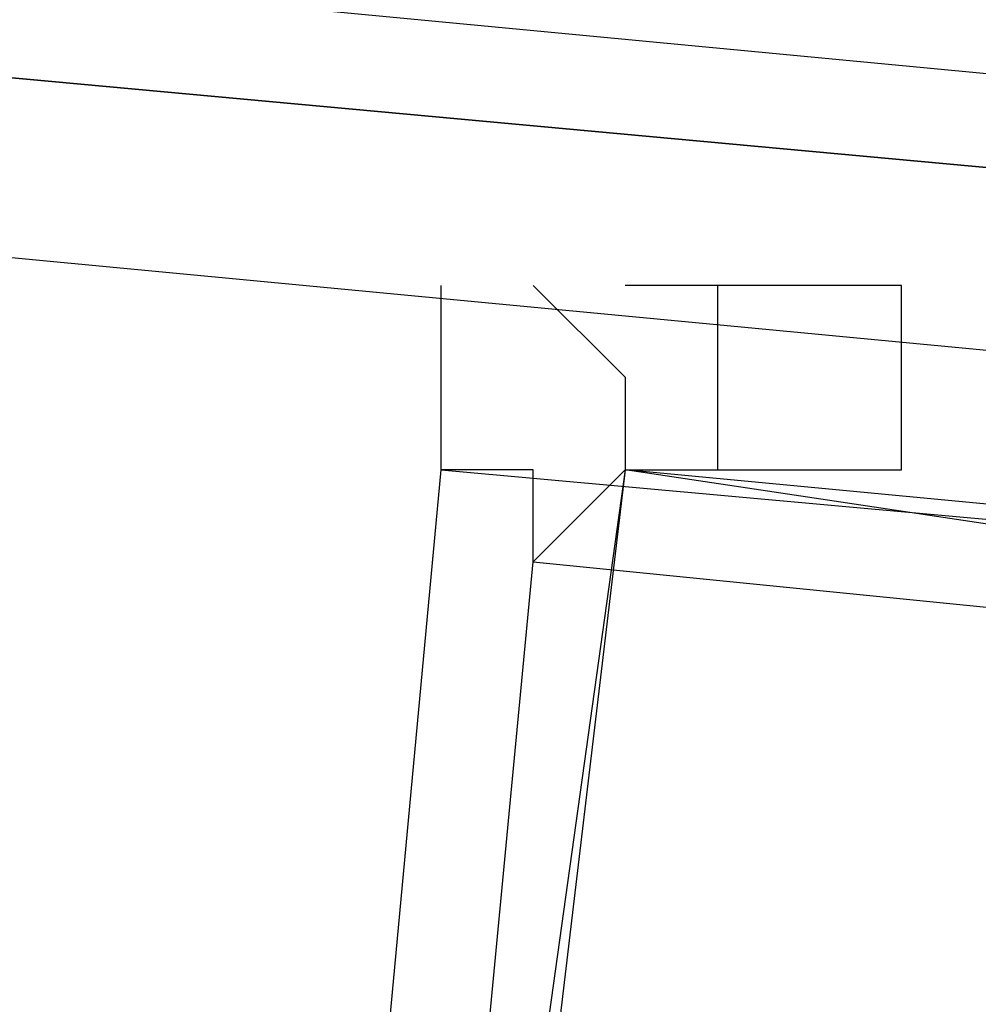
# Model space of a CAD drawing. Header units: feet. Extents: x -79 to 198, y -22 to 181.
# Tile 737 of 982: x 99.486 to 99.624, y 153.327 to 153.47. Entities that reach past the tile are written whole.
import ezdxf

# ---------------------------------------------------------------- set-up
doc = ezdxf.new("R2010")
doc.units = ezdxf.units.FT
doc.layers.add('A-LINEA', color=7, linetype='CONTINUOUS')

msp = doc.modelspace()

# ---------------------------------------------------------------- linework, layer by layer
at = {"layer": 'A-LINEA'}
for p, q in [((99.5733, 153.4311), (99.5733, 153.4311)), ((99.5733, 153.4311), (99.5733, 153.4311)), ((99.5733, 153.4311), (99.5733, 153.4311)), ((99.5733, 153.4311), (99.5733, 153.4311)), ((99.56, 153.4044), (99.56, 153.4044)), ((99.56, 153.4044), (99.56, 153.4044))]:
    msp.add_line(p, q, dxfattribs=at)
for points in [[(99.6667, 153.4578), (95.7467, 153.8311), (95.7467, 153.8178), (95.7467, 153.8044), (99.6667, 153.4444), (99.6667, 153.4578)], [(99.6667, 153.4578), (95.7467, 153.8311), (95.7467, 153.8178), (95.7467, 153.8044), (99.6667, 153.4444), (99.6667, 153.4578)], [(99.6667, 153.4311), (99.6667, 153.4444), (95.7467, 153.8044), (95.7333, 153.8044), (95.7333, 153.7911), (95.7467, 153.7911), (99.6667, 153.4178), (99.6667, 153.4311)], [(99.6667, 153.4311), (99.6667, 153.4444), (95.7467, 153.8044), (95.7333, 153.8044), (95.7333, 153.7911), (95.7467, 153.7911), (99.6667, 153.4178), (99.6667, 153.4311)], [(99.56, 153.3911), (99.56, 153.4044), (99.56, 153.4044), (99.56, 153.4044), (99.56, 153.4044), (99.56, 153.4044), (99.5467, 153.4044), (99.5467, 153.4044), (99.5467, 153.4311), (99.5467, 153.4311), (99.5467, 153.4311)], [(99.56, 153.3911), (99.56, 153.4044), (99.56, 153.4044), (99.56, 153.4044), (99.56, 153.4044), (99.56, 153.4044), (99.5467, 153.4044), (99.5467, 153.4044), (99.5467, 153.4311), (99.5467, 153.4311), (99.5467, 153.4311)], [(99.56, 153.4311), (99.5733, 153.4178), (99.5733, 153.4178), (99.5733, 153.4044), (99.5733, 153.4044), (99.5733, 153.4044), (99.5733, 153.4044), (99.5733, 153.4044), (99.5867, 153.4044), (99.5867, 153.4044), (99.5867, 153.4044), (99.5867, 153.4044), (99.5867, 153.4044), (99.5867, 153.4044), (99.5867, 153.4044), (99.6133, 153.4044), (99.6133, 153.4044), (99.6133, 153.4311), (99.6133, 153.4311), (99.6, 153.4311), (99.6, 153.4311)], [(99.56, 153.4311), (99.56, 153.4311), (99.56, 153.4311)], [(99.56, 153.3911), (99.5733, 153.4044), (99.5733, 153.4044), (99.5733, 153.4044), (99.5733, 153.4044), (99.5733, 153.4044), (99.5867, 153.4044), (99.5867, 153.4044), (99.5867, 153.4311), (99.5867, 153.4311), (99.5867, 153.4311)], [(99.56, 153.4311), (99.5733, 153.4178), (99.5733, 153.4178), (99.5733, 153.4044), (99.5733, 153.4044), (99.5733, 153.4044), (99.5733, 153.4044), (99.5733, 153.4044), (99.5867, 153.4044), (99.5867, 153.4044), (99.5867, 153.4044), (99.5867, 153.4044), (99.5867, 153.4044), (99.5867, 153.4044), (99.5867, 153.4044), (99.6133, 153.4044), (99.6133, 153.4044), (99.6133, 153.4311), (99.6133, 153.4311), (99.6, 153.4311), (99.6, 153.4311)], [(99.56, 153.4311), (99.56, 153.4311), (99.56, 153.4311)], [(99.56, 153.3911), (99.5733, 153.4044), (99.5733, 153.4044), (99.5733, 153.4044), (99.5733, 153.4044), (99.5733, 153.4044), (99.5867, 153.4044), (99.5867, 153.4044), (99.5867, 153.4311), (99.5867, 153.4311), (99.5867, 153.4311)], [(99.6, 153.4311), (99.5867, 153.4311), (99.5867, 153.4311), (99.5733, 153.4311), (99.5733, 153.4311), (99.5733, 153.4311)], [(99.6, 153.4311), (99.5867, 153.4311), (99.5867, 153.4311), (99.5733, 153.4311), (99.5733, 153.4311), (99.5733, 153.4311)], [(99.4933, 152.8311), (99.7867, 152.7911), (99.8533, 153.3778), (99.5733, 153.4044), (99.4933, 152.8311)], [(99.7867, 152.8044), (99.4933, 152.8311), (99.5467, 153.4044), (99.84, 153.3778), (99.7867, 152.8044)], [(99.4933, 152.8311), (99.7867, 152.7911), (99.8533, 153.3778), (99.5733, 153.4044), (99.4933, 152.8311)], [(99.7867, 152.8044), (99.4933, 152.8311), (99.5467, 153.4044), (99.84, 153.3778), (99.7867, 152.8044)], [(99.5067, 152.8444), (99.7733, 152.8044), (99.84, 153.3644), (99.5733, 153.4044), (99.5067, 152.8444)], [(99.5067, 152.8444), (99.7733, 152.8044), (99.84, 153.3644), (99.5733, 153.4044), (99.5067, 152.8444)], [(99.7733, 152.8178), (99.5067, 152.8311), (99.56, 153.3911), (99.8267, 153.3644), (99.7733, 152.8178)], [(99.7733, 152.8178), (99.5067, 152.8311), (99.56, 153.3911), (99.8267, 153.3644), (99.7733, 152.8178)]]:
    msp.add_lwpolyline(points, dxfattribs=at)
for points in [[(99.56, 153.4044), (99.56, 153.4044), (99.56, 153.4044), (99.56, 153.4044)], [(99.56, 153.4044), (99.56, 153.4044), (99.56, 153.4044), (99.56, 153.4044)], [(99.5867, 153.4044), (99.5867, 153.4044), (99.5867, 153.4044), (99.5867, 153.4044)], [(99.5867, 153.4044), (99.5867, 153.4044), (99.5867, 153.4044), (99.5867, 153.4044)]]:
    msp.add_lwpolyline(points, close=True, dxfattribs=at)

doc.saveas('drawing.dxf')
